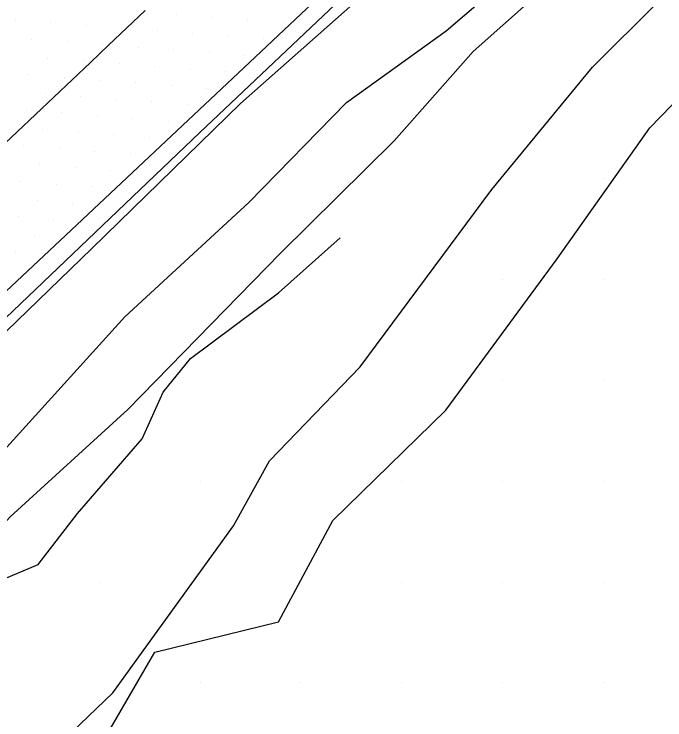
# Model space of a CAD drawing. Extents: x 1548934 to 1561348, y 809680 to 824075.
# Drawn here: x 1552161.6 to 1552226.1, y 810906.3 to 810976.3 of the extents above; entities that cross this region are included whole.
import ezdxf

# ---------------------------------------------------------------- set-up
doc = ezdxf.new("R2010")
doc.units = 0
for name, color, linetype in [('E_NCDOT_Vertical_Profile_Ground_Line', 7, 'Continuous'), ('Exist DTM QL2 LIDAR Elevation Point', 7, 'Continuous'), ('Exist DTM Scan Elevation Point', 7, 'Continuous'), ('Exist Guardrail', 7, 'Continuous'), ('Exist Vegetation Woods Line', 7, 'Continuous'), ('P_RDY_Terminator_Cell', 7, 'Continuous'), ('PH Exist DTM Breakline', 7, 'Continuous')]:
    doc.layers.add(name, color=color, linetype=linetype)

msp = doc.modelspace()

# ---------------------------------------------------------------- linework, layer by layer
at = {"layer": 'E_NCDOT_Vertical_Profile_Ground_Line'}
msp.add_lwpolyline([(1551911.033, 810719.298), (1551923.424, 810730.276), (1551945.867, 810750.201), (1551968.023, 810770.431), (1551990.144, 810790.698), (1552012.283, 810810.947), (1552034.431, 810831.185), (1552056.423, 810851.59), (1552074.962, 810868.368), (1552093.191, 810885.476), (1552111.451, 810902.55), (1552129.675, 810919.663), (1552147.898, 810936.778), (1552166.164, 810953.847), (1552184.38, 810970.968), (1552202.566, 810988.121), (1552220.715, 811005.314), (1552238.802, 811022.599), (1552256.952, 811039.884)], dxfattribs=at)
at = {"layer": 'Exist DTM QL2 LIDAR Elevation Point'}
for p, q in [((1552220.036, 810960.008), (1552220.036, 810960.008)), ((1552210.036, 810950.007), (1552210.036, 810950.007)), ((1552220.036, 810950.007), (1552220.036, 810950.007)), ((1552210.036, 810940.006), (1552210.036, 810940.006)), ((1552220.036, 810940.006), (1552220.036, 810940.006)), ((1552180.033, 810930.005), (1552180.033, 810930.005)), ((1552200.035, 810930.005), (1552200.035, 810930.005)), ((1552210.036, 810930.005), (1552210.036, 810930.005)), ((1552220.036, 810930.005), (1552220.036, 810930.005)), ((1552170.032, 810920.004), (1552170.032, 810920.004)), ((1552190.034, 810920.004), (1552190.034, 810920.004)), ((1552200.035, 810920.004), (1552200.035, 810920.004)), ((1552210.036, 810920.004), (1552210.036, 810920.004)), ((1552220.036, 810920.004), (1552220.036, 810920.004)), ((1552180.033, 810910.004), (1552180.033, 810910.004)), ((1552190.034, 810910.004), (1552190.034, 810910.004)), ((1552200.035, 810910.004), (1552200.035, 810910.004)), ((1552210.036, 810910.004), (1552210.036, 810910.004)), ((1552220.036, 810910.004), (1552220.036, 810910.004))]:
    msp.add_line(p, q, dxfattribs=at)
at = {"layer": 'Exist DTM Scan Elevation Point'}
for p, q in [((1552161.686, 810975.724), (1552161.686, 810975.724)), ((1552177.684, 810976.283), (1552177.684, 810976.283)), ((1552181.21, 810976.016), (1552181.21, 810976.016)), ((1552184.736, 810975.749), (1552184.736, 810975.749)), ((1552165.212, 810975.457), (1552165.212, 810975.457)), ((1552168.737, 810975.189), (1552168.737, 810975.189)), ((1552188.262, 810975.482), (1552188.262, 810975.482)), ((1552172.262, 810974.922), (1552172.262, 810974.922)), ((1552175.788, 810974.654), (1552175.788, 810974.654)), ((1552179.314, 810974.387), (1552179.314, 810974.387)), ((1552163.315, 810973.828), (1552163.315, 810973.828)), ((1552182.84, 810974.12), (1552182.84, 810974.12)), ((1552186.365, 810973.853), (1552186.365, 810973.853)), ((1552166.841, 810973.56), (1552166.841, 810973.56)), ((1552170.366, 810973.293), (1552170.366, 810973.293)), ((1552173.892, 810973.025), (1552173.892, 810973.025)), ((1552177.417, 810972.758), (1552177.417, 810972.758)), ((1552180.943, 810972.491), (1552180.943, 810972.491)), ((1552164.944, 810971.931), (1552164.944, 810971.931)), ((1552168.47, 810971.664), (1552168.47, 810971.664)), ((1552184.469, 810972.224), (1552184.469, 810972.224)), ((1552171.995, 810971.396), (1552171.995, 810971.396)), ((1552175.521, 810971.129), (1552175.521, 810971.129)), ((1552179.047, 810970.862), (1552179.047, 810970.862)), ((1552163.048, 810970.302), (1552163.048, 810970.302)), ((1552182.573, 810970.595), (1552182.573, 810970.595)), ((1552166.573, 810970.035), (1552166.573, 810970.035)), ((1552170.099, 810969.767), (1552170.099, 810969.767)), ((1552173.624, 810969.5), (1552173.624, 810969.5)), ((1552177.15, 810969.233), (1552177.15, 810969.233)), ((1552180.676, 810968.966), (1552180.676, 810968.966)), ((1552164.677, 810968.406), (1552164.677, 810968.406)), ((1552168.202, 810968.138), (1552168.202, 810968.138)), ((1552171.728, 810967.871), (1552171.728, 810967.871)), ((1552175.254, 810967.604), (1552175.254, 810967.604)), ((1552178.78, 810967.337), (1552178.78, 810967.337)), ((1552162.78, 810966.777), (1552162.78, 810966.777)), ((1552166.306, 810966.509), (1552166.306, 810966.509)), ((1552169.832, 810966.242), (1552169.832, 810966.242)), ((1552173.357, 810965.975), (1552173.357, 810965.975)), ((1552176.883, 810965.708), (1552176.883, 810965.708)), ((1552164.41, 810964.881), (1552164.41, 810964.881)), ((1552167.935, 810964.613), (1552167.935, 810964.613)), ((1552171.461, 810964.346), (1552171.461, 810964.346)), ((1552174.987, 810964.079), (1552174.987, 810964.079)), ((1552162.513, 810963.252), (1552162.513, 810963.252)), ((1552166.039, 810962.984), (1552166.039, 810962.984)), ((1552169.565, 810962.717), (1552169.565, 810962.717)), ((1552173.09, 810962.45), (1552173.09, 810962.45)), ((1552164.142, 810961.355), (1552164.142, 810961.355)), ((1552167.668, 810961.088), (1552167.668, 810961.088)), ((1552171.194, 810960.821), (1552171.194, 810960.821)), ((1552162.246, 810959.727), (1552162.246, 810959.727)), ((1552165.772, 810959.459), (1552165.772, 810959.459)), ((1552169.298, 810959.192), (1552169.298, 810959.192)), ((1552163.875, 810957.83), (1552163.875, 810957.83)), ((1552167.401, 810957.563), (1552167.401, 810957.563)), ((1552161.979, 810956.202), (1552161.979, 810956.202)), ((1552165.505, 810955.935), (1552165.505, 810955.935)), ((1552163.609, 810954.306), (1552163.609, 810954.306)), ((1552161.712, 810952.677), (1552161.712, 810952.677))]:
    msp.add_line(p, q, dxfattribs=at)
at = {"layer": 'Exist Guardrail'}
msp.add_lwpolyline([(1552254.529, 811035.189), (1552233.457, 811015.434), (1552206.304, 810989.464), (1552179.999, 810964.565), (1552157.746, 810943.365), (1552137.094, 810923.06)], dxfattribs=at)
at = {"layer": 'Exist Vegetation Woods Line'}
msp.add_lwpolyline([(1552241.588, 810878.245), (1552222.465, 810859.215), (1552205.636, 810846.316), (1552186.142, 810828.373), (1552178.302, 810824.678), (1552165.884, 810814.937), (1552153.452, 810804.815), (1552148.227, 810811.639), (1552131.9, 810834.346), (1552119.696, 810845.516), (1552116.974, 810853.805), (1552121.538, 810858.459), (1552130.981, 810863.887), (1552138.417, 810874.756), (1552147.225, 810882.713), (1552156.642, 810890.329), (1552169.566, 810902.729), (1552175.545, 810913.042), (1552187.809, 810916.054), (1552193.185, 810926.102), (1552204.418, 810937.027), (1552215.461, 810952.05), (1552224.636, 810965.017), (1552232.244, 810972.852)], dxfattribs=at)
at = {"layer": 'P_RDY_Terminator_Cell'}
msp.add_lwpolyline([(1552174.596, 810976.673), (1552172.78, 810974.954), (1552170.965, 810973.235), (1552169.149, 810971.517), (1552167.334, 810969.798), (1552165.518, 810968.079), (1552163.699, 810966.364), (1552161.88, 810964.65), (1552160.06, 810962.936)], dxfattribs=at)
at = {"layer": 'PH Exist DTM Breakline'}
for points in [[(1552034.682, 810827.336), (1552045.39, 810836.839), (1552057.445, 810848.653), (1552073.238, 810863.394), (1552087.49, 810876.306), (1552110.392, 810897.468), (1552126.518, 810912.756), (1552142.148, 810926.371), (1552156.577, 810940.789), (1552169.312, 810953.067), (1552184.045, 810967.444), (1552198.882, 810980.586), (1552216.514, 810997.979), (1552233.022, 811012.993), (1552255.095, 811034.131)], [(1552037.768, 810816.551), (1552042.104, 810822.63), (1552054.176, 810835.577), (1552061.704, 810842.46), (1552077.67, 810856.277), (1552087.656, 810865.099), (1552094.583, 810872.644), (1552107.713, 810884.103), (1552116.59, 810893.297), (1552125.404, 810900.476), (1552133.466, 810907.83), (1552139.853, 810913.658), (1552147, 810920.641), (1552159.887, 810932.306), (1552172.582, 810946.304), (1552184.866, 810957.618), (1552194.567, 810967.528), (1552204.437, 810974.663), (1552215.344, 810984.003), (1552223.431, 810991.453), (1552233.87, 811001.991), (1552245.373, 811011.535), (1552259.168, 811025.274)], [(1552260.7, 811022.995), (1552248.034, 811010.769), (1552233.543, 810997.457), (1552221.25, 810985.158), (1552207.134, 810972.61), (1552199.275, 810963.735), (1552188.002, 810952.593), (1552172.863, 810937.123), (1552161.187, 810926.479), (1552151.347, 810915.54), (1552137.347, 810903.667), (1552124.625, 810890.931), (1552110.652, 810878.808), (1552091.531, 810862.813), (1552083.857, 810855.764), (1552069.192, 810843.636), (1552058.158, 810832.807), (1552047.02, 810823.128), (1552037.768, 810816.551)], [(1552046.12, 810786.569), (1552054.033, 810794.104), (1552062.003, 810801.976), (1552077.498, 810816.239), (1552085.283, 810826.764), (1552094.173, 810836.426), (1552100.294, 810842.018), (1552109.644, 810851.432), (1552120.557, 810862.276), (1552130.077, 810869.928), (1552143.778, 810883.605), (1552154.21, 810892.898), (1552160.014, 810898.151), (1552171.376, 810909.034), (1552183.341, 810925.585), (1552186.922, 810932.013), (1552195.927, 810941.338), (1552208.982, 810958.928), (1552218.943, 810971.036), (1552231.871, 810983.929), (1552244.433, 810995.107), (1552254.691, 811004.572), (1552265.022, 811015.68)], [(1552040.662, 810813.069), (1552048.523, 810819.488), (1552058.071, 810828.074), (1552074.209, 810840.794), (1552087.787, 810852.464), (1552098.559, 810860.428), (1552110.267, 810871.314), (1552123.063, 810882.398), (1552130.77, 810889.689), (1552140.68, 810900.509), (1552147.586, 810909.549), (1552154.799, 810915.833), (1552160.6, 810920.332), (1552163.962, 810921.743), (1552167.873, 810926.781), (1552174.291, 810934.209), (1552176.355, 810938.817), (1552179.087, 810942.151), (1552187.812, 810948.663), (1552193.917, 810954.134)]]:
    msp.add_lwpolyline(points, dxfattribs=at)

doc.saveas('drawing.dxf')
